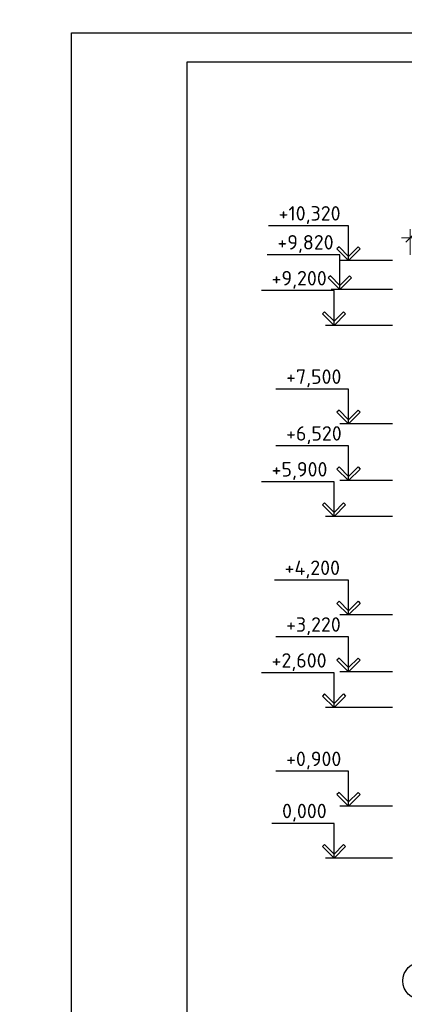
# Model space of a CAD drawing. Header units: millimetres. Extents: x 363306 to 7757304, y 1022887 to 1207196.
# Tile 265 of 656: x 1234815 to 1241455, y 1071903 to 1088906. Entities that reach past the tile are written whole.
import ezdxf

# ---------------------------------------------------------------- set-up
doc = ezdxf.new("R2010")
doc.units = ezdxf.units.MM
doc.layers.add('0 @ 100', color=7, linetype='Continuous')
doc.layers.add('O3SAD', color=1, linetype='Continuous')
doc.layers.add('PLAN', color=250, linetype='Continuous', lineweight=25)
doc.styles.add('Arial', font='arial.ttf')
doc.styles.add('iso', font='isocpeur.TTF')
doc.styles.get("Standard").update_dxf_attribs({"font": 'isocpeui.ttf'})
doc.styles.add('ГОСТ 2.304', font='isocpeui.ttf')
doc.dimstyles.new('Санжар', dxfattribs={"dimtxt": 240, "dimasz": 200, "dimexe": 200, "dimexo": 200, "dimgap": 50, "dimtad": 1, "dimdec": 0, "dimtxsty": 'Standard', "dimblk": 'OBLIQUE', "dimcen": 2.5, "dimdle": 200, "dimclrd": 152, "dimclre": 152, "dimclrt": 152, "dimadec": 0, "dimazin": 0, "dimtfac": 1, "dimtdec": 0, "dimtmove": 0, "dimatfit": 3, "dimldrblk": 'OBLIQUE', "dimfxl": 0, "dimlwd": 0, "dimlwe": 0, "dimarcsym": 0})

# ---------------------------------------------------------------- blocks, each defined once
blk = doc.blocks.new('_Oblique')
at = {"color": 0, "linetype": 'ByBlock', "lineweight": -2}
blk.add_line((-0.5, -0.5), (0.5, 0.5), dxfattribs=at)
blk = doc.blocks.new('*D899')
at = {"lineweight": 0, "transparency": 16777216}
for p, q in [((1241404, 1085140), (1243404, 1085140)), ((1241554, 1084847), (1241554, 1085290)), ((1243254, 1084647), (1243254, 1085290))]:
    blk.add_line(p, q, dxfattribs=at)
at = {"layer": 'Defpoints', "color": 0, "lineweight": 25, "transparency": 16777216}
for p in [(1243254, 1085140), (1241554, 1084747), (1243254, 1084547)]:
    blk.add_point(p, dxfattribs=at)
at = {"lineweight": 0, "transparency": 16777216, "xscale": 150, "yscale": 150, "zscale": 150, "rotation": 180}
blk.add_blockref('_Oblique', (1241554, 1085140), dxfattribs=at)
at = {"lineweight": 0, "transparency": 16777216, "xscale": 150, "yscale": 150, "zscale": 150}
blk.add_blockref('_Oblique', (1243254, 1085140), dxfattribs=at)
at = {"lineweight": 30, "transparency": 16777216, "insert": (1242404, 1085312), "char_height": 240, "attachment_point": 5, "bg_fill": 3, "box_fill_scale": 1.1, "bg_fill_color": 256, "bg_fill_true_color": 13158600, "bg_fill_transparency": 0}
blk.add_mtext('1700', dxfattribs=at)

msp = doc.modelspace()

# ---------------------------------------------------------------- linework, layer by layer
at = {"linetype": 'Continuous', "lineweight": 25, "ltscale": 100}
for p, q in [((1240328.271, 1084982.111, 0), (1240292.916, 1084946.756, 0)), ((1240492.916, 1084817.466, 0), (1240328.271, 1084982.111, 0)), ((1240492.916, 1084817.466, 0), (1240657.561, 1084982.111, 0)), ((1240657.561, 1084982.111, 0), (1240692.916, 1084946.756, 0)), ((1240292.916, 1084946.756, 0), (1240492.916, 1084746.756, 0)), ((1240692.916, 1084946.756, 0), (1240492.916, 1084746.756, 0)), ((1240492.916, 1084746.756, 0), (1240492.916, 1084817.466, 0)), ((1240492.916, 1084746.756, 0), (1240492.916, 1084817.466, 0)), ((1240178.271, 1084482.111, 0), (1240142.916, 1084446.756, 0)), ((1240142.916, 1084446.756, 0), (1240342.916, 1084246.756, 0)), ((1240342.916, 1084317.466, 0), (1240178.271, 1084482.111, 0)), ((1240342.916, 1084317.466, 0), (1240507.561, 1084482.111, 0)), ((1240542.916, 1084446.756, 0), (1240342.916, 1084246.756, 0)), ((1240507.561, 1084482.111, 0), (1240542.916, 1084446.756, 0)), ((1240342.916, 1084246.756, 0), (1240342.916, 1084317.466, 0)), ((1240342.916, 1084246.756, 0), (1240342.916, 1084317.466, 0)), ((1240077.565, 1083862.111, 0), (1240042.21, 1083826.756, 0)), ((1240042.21, 1083826.756, 0), (1240242.21, 1083626.756, 0)), ((1240242.21, 1083697.466, 0), (1240077.565, 1083862.111, 0)), ((1240242.21, 1083697.466, 0), (1240406.855, 1083862.111, 0)), ((1240442.21, 1083826.756, 0), (1240242.21, 1083626.756, 0)), ((1240406.855, 1083862.111, 0), (1240442.21, 1083826.756, 0)), ((1240242.21, 1083626.756, 0), (1240242.21, 1083697.466, 0)), ((1240242.21, 1083626.756, 0), (1240242.21, 1083697.466, 0)), ((1240328.271, 1082162.111, 0), (1240292.916, 1082126.756, 0)), ((1240292.916, 1082126.756, 0), (1240492.916, 1081926.756, 0)), ((1240492.916, 1081997.466, 0), (1240328.271, 1082162.111, 0)), ((1240492.916, 1081997.466, 0), (1240657.561, 1082162.111, 0)), ((1240692.916, 1082126.756, 0), (1240492.916, 1081926.756, 0)), ((1240657.561, 1082162.111, 0), (1240692.916, 1082126.756, 0)), ((1240492.916, 1081926.756, 0), (1240492.916, 1081997.466, 0)), ((1240492.916, 1081926.756, 0), (1240492.916, 1081997.466, 0)), ((1240328.271, 1081182.111, 0), (1240292.916, 1081146.756, 0)), ((1240292.916, 1081146.756, 0), (1240492.916, 1080946.756, 0)), ((1240492.916, 1081017.466, 0), (1240328.271, 1081182.111, 0)), ((1240492.916, 1081017.466, 0), (1240657.561, 1081182.111, 0)), ((1240692.916, 1081146.756, 0), (1240492.916, 1080946.756, 0)), ((1240657.561, 1081182.111, 0), (1240692.916, 1081146.756, 0)), ((1240492.916, 1080946.756, 0), (1240492.916, 1081017.466, 0)), ((1240492.916, 1080946.756, 0), (1240492.916, 1081017.466, 0)), ((1240077.565, 1080562.111, 0), (1240042.21, 1080526.756, 0)), ((1240242.21, 1080397.466, 0), (1240077.565, 1080562.111, 0)), ((1240242.21, 1080397.466, 0), (1240406.855, 1080562.111, 0)), ((1240406.855, 1080562.111, 0), (1240442.21, 1080526.756, 0)), ((1240042.21, 1080526.756, 0), (1240242.21, 1080326.756, 0)), ((1240442.21, 1080526.756, 0), (1240242.21, 1080326.756, 0)), ((1240242.21, 1080326.756, 0), (1240242.21, 1080397.466, 0)), ((1240242.21, 1080326.756, 0), (1240242.21, 1080397.466, 0)), ((1240328.271, 1078862.111, 0), (1240292.916, 1078826.756, 0)), ((1240492.916, 1078697.466, 0), (1240328.271, 1078862.111, 0)), ((1240492.916, 1078697.466, 0), (1240657.561, 1078862.111, 0)), ((1240657.561, 1078862.111, 0), (1240692.916, 1078826.756, 0)), ((1240292.916, 1078826.756, 0), (1240492.916, 1078626.756, 0)), ((1240692.916, 1078826.756, 0), (1240492.916, 1078626.756, 0)), ((1240492.916, 1078626.756, 0), (1240492.916, 1078697.466, 0)), ((1240492.916, 1078626.756, 0), (1240492.916, 1078697.466, 0)), ((1240328.271, 1077882.111, 0), (1240292.916, 1077846.756, 0)), ((1240292.916, 1077846.756, 0), (1240492.916, 1077646.756, 0)), ((1240492.916, 1077717.466, 0), (1240328.271, 1077882.111, 0)), ((1240492.916, 1077717.466, 0), (1240657.561, 1077882.111, 0)), ((1240692.916, 1077846.756, 0), (1240492.916, 1077646.756, 0)), ((1240657.561, 1077882.111, 0), (1240692.916, 1077846.756, 0)), ((1240492.916, 1077646.756, 0), (1240492.916, 1077717.466, 0)), ((1240492.916, 1077646.756, 0), (1240492.916, 1077717.466, 0)), ((1240077.565, 1077262.111, 0), (1240042.21, 1077226.756, 0)), ((1240042.21, 1077226.756, 0), (1240242.21, 1077026.756, 0)), ((1240242.21, 1077097.466, 0), (1240077.565, 1077262.111, 0)), ((1240242.21, 1077097.466, 0), (1240406.855, 1077262.111, 0)), ((1240442.21, 1077226.756, 0), (1240242.21, 1077026.756, 0)), ((1240406.855, 1077262.111, 0), (1240442.21, 1077226.756, 0)), ((1240242.21, 1077026.756, 0), (1240242.21, 1077097.466, 0)), ((1240242.21, 1077026.756, 0), (1240242.21, 1077097.466, 0)), ((1240328.271, 1075562.111, 0), (1240292.916, 1075526.756, 0)), ((1240292.916, 1075526.756, 0), (1240492.916, 1075326.756, 0)), ((1240492.916, 1075397.466, 0), (1240328.271, 1075562.111, 0)), ((1240492.916, 1075397.466, 0), (1240657.561, 1075562.111, 0)), ((1240692.916, 1075526.756, 0), (1240492.916, 1075326.756, 0)), ((1240657.561, 1075562.111, 0), (1240692.916, 1075526.756, 0)), ((1240492.916, 1075326.756, 0), (1240492.916, 1075397.466, 0)), ((1240492.916, 1075326.756, 0), (1240492.916, 1075397.466, 0)), ((1240077.565, 1074662.111, 0), (1240042.21, 1074626.756, 0)), ((1240042.21, 1074626.756, 0), (1240242.21, 1074426.756, 0)), ((1240242.21, 1074497.466, 0), (1240077.565, 1074662.111, 0)), ((1240242.21, 1074497.466, 0), (1240406.855, 1074662.111, 0)), ((1240442.21, 1074626.756, 0), (1240242.21, 1074426.756, 0)), ((1240406.855, 1074662.111, 0), (1240442.21, 1074626.756, 0)), ((1240242.21, 1074426.756, 0), (1240242.21, 1074497.466, 0)), ((1240242.21, 1074426.756, 0), (1240242.21, 1074497.466, 0))]:
    msp.add_line(p, q, dxfattribs=at)
at = {"linetype": 'Continuous', "lineweight": 25, "ltscale": 100, "elevation": 0}
for points in [[(1240492.916, 1085346.756), (1239109.734, 1085346.756)], [(1240492.916, 1084746.756), (1240492.916, 1085346.756)], [(1240342.916, 1084846.756), (1239089.09, 1084846.756)], [(1240342.916, 1084246.756), (1240342.916, 1084846.756)], [(1241253.583, 1084746.756), (1240342.916, 1084746.756)], [(1240242.21, 1084226.756), (1238988.384, 1084226.756)], [(1241253.583, 1084246.756), (1240192.916, 1084246.756)], [(1240242.21, 1083626.756), (1240242.21, 1084226.756)], [(1241253.583, 1083626.756), (1240092.21, 1083626.756)], [(1240492.916, 1082526.756), (1239239.09, 1082526.756)], [(1240492.916, 1081926.756), (1240492.916, 1082526.756)], [(1241253.583, 1081926.756), (1240342.916, 1081926.756)], [(1240492.916, 1081546.756), (1239239.09, 1081546.756)], [(1240492.916, 1080946.756), (1240492.916, 1081546.756)], [(1240242.21, 1080926.756), (1238988.384, 1080926.756)], [(1240242.21, 1080326.756), (1240242.21, 1080926.756)], [(1241253.583, 1080946.756), (1240342.916, 1080946.756)], [(1241253.583, 1080326.756), (1240092.21, 1080326.756)], [(1240492.916, 1079226.756), (1239213.333, 1079226.756)], [(1240492.916, 1078626.756), (1240492.916, 1079226.756)], [(1241253.583, 1078626.756), (1240342.916, 1078626.756)], [(1240492.916, 1078246.756), (1239239.09, 1078246.756)], [(1240492.916, 1077646.756), (1240492.916, 1078246.756)], [(1241253.583, 1077646.756), (1240342.916, 1077646.756)], [(1240242.21, 1077626.756), (1238988.384, 1077626.756)], [(1240242.21, 1077026.756), (1240242.21, 1077626.756)], [(1241253.583, 1077026.756), (1240092.21, 1077026.756)], [(1240492.916, 1075926.756), (1239239.09, 1075926.756)], [(1240492.916, 1075326.756), (1240492.916, 1075926.756)], [(1241253.583, 1075326.756), (1240342.916, 1075326.756)], [(1240242.21, 1075026.756), (1239169.634, 1075026.756)], [(1240242.21, 1074426.756), (1240242.21, 1075026.756)], [(1241253.583, 1074426.756), (1240092.21, 1074426.756)]]:
    msp.add_lwpolyline(points, dxfattribs=at)
at = {"layer": 'PLAN', "color": 158, "lineweight": 30}
msp.add_circle((1241754.271, 1072306.856, 0), 324.885, dxfattribs=at)

# ---------------------------------------------------------------- texts
at = {"color": 116, "lineweight": 0, "true_color": 0x136734, "insert": (883892.483, 1087785.858), "char_height": 500, "width": 18765.00851, "attachment_point": 1, "style": 'Arial'}
msp.add_mtext('\\pi1602.2;{\\fISOCPEUR|b0|i1|c204|p34;\\L\\C256;\\c0;План ленточного фундамента для перегородки }', dxfattribs=at)
at = {"linetype": 'Continuous', "lineweight": 25, "ltscale": 100, "char_height": 250, "attachment_point": 1}
for s, insert, width in [('\\fISOCPEUR|b0|i0|c0|p34;\\W1.0000000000;\\T1.0000000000;\\o\\l+10,320', (1239284.734, 1085686.756, 0), 1187.5), ('\\fISOCPEUR|b0|i0|c0|p34;\\W1.0000000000;\\T1.0000000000;\\o\\l+9,820', (1239264.09, 1085186.756, 0), 1062.5), ('\\fISOCPEUR|b0|i0|c0|p34;\\W1.0000000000;\\T1.0000000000;\\o\\l+9,200', (1239163.384, 1084566.756, 0), 1062.5), ('\\fISOCPEUR|b0|i0|c0|p34;\\W1.0000000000;\\T1.0000000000;\\o\\l+7,500', (1239414.09, 1082866.756, 0), 1062.5), ('\\fISOCPEUR|b0|i0|c0|p34;\\W1.0000000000;\\T1.0000000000;\\o\\l+6,520', (1239414.09, 1081886.756, 0), 1062.5), ('\\fISOCPEUR|b0|i0|c0|p34;\\W1.0000000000;\\T1.0000000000;\\o\\l+5,900', (1239163.384, 1081266.756, 0), 1062.5), ('\\fISOCPEUR|b0|i0|c0|p34;\\W1.0000000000;\\T1.0000000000;\\o\\l+4,200', (1239388.333, 1079566.756, 0), 1087.5), ('\\fISOCPEUR|b0|i0|c0|p34;\\W1.0000000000;\\T1.0000000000;\\o\\l+3,220', (1239414.09, 1078586.756, 0), 1062.5), ('\\fISOCPEUR|b0|i0|c0|p34;\\W1.0000000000;\\T1.0000000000;\\o\\l+2,600', (1239163.384, 1077966.756, 0), 1062.5), ('\\fISOCPEUR|b0|i0|c0|p34;\\W1.0000000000;\\T1.0000000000;\\o\\l+0,900', (1239414.09, 1076266.756, 0), 1062.5), ('\\fISOCPEUR|b0|i0|c0|p34;\\W1.0000000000;\\T1.0000000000;\\o\\l0,000', (1239344.634, 1075366.756, 0), 887.5)]:
    msp.add_mtext(s, dxfattribs=dict(at, insert=insert, width=width))
at = {"lineweight": 9, "attachment_point": 1, "style": 'iso'}
for s, insert, char_height, width in [('\\pi1764.372;{\\fISOCPEUR|b0|i1|c204|p34;Примерных вид для\\P\\pi488.236;стена монтажа (Газоблок)}', (954613.151, 1083015.009), 400, 9717.00309), ('\\pi1764.372;{\\fISOCPEUR|b0|i1|c204|p34;Примерных вид для\\P\\pi488.236;стена монтажа (Газоблок)}', (999613.151, 1083015.009), 400, 9717.00309), ('\\pi1764.372;{\\fISOCPEUR|b0|i1|c204|p34;Примерных вид для\\P\\pi488.236;стена монтажа (Газоблок)}', (1044613.151, 1083015.009), 400, 9717.00309), ('\\pi457.168;{\\LГоризонтальная} \\P\\pi1088.684;сетка ГС-1', (1226021.103, 1074406.224, 0), 300, 5098.88054), ('\\pi457.168;{\\LГоризонтальная} \\P\\pi1088.684;сетка ГС-1', (1135481.247, 1074142.755, 0), 300, 5098.88054)]:
    msp.add_mtext(s, dxfattribs=dict(at, insert=insert, char_height=char_height, width=width))
at = {"layer": '0 @ 100', "color": 7, "insert": (761996.908, 1075986.433), "char_height": 318.940213, "width": 19697.5359, "attachment_point": 4, "style": 'ГОСТ 2.304'}
msp.add_mtext('\\pi5457.36288;{\\fISOCPEUR|b1|i1|c204|p34;Характеристика участка строительства:\\P\\pi0;\\P}Расчетная зимняя температура воздух 15 °С.\\PСкоростной напор ветра   - 38кг/м2.\\PВес снегового покрова    - 50кг/м2.\\PКлассификация зданий по функциональной пожарной опасности - Ф 4.1 \\PКоэффициент надежности по назначению - 0.95\\P\\P^IПроектом разработано подъёмник для мало мобильных граждан населения грузоподъемностью 250 кг. скоростью 0,25 см/с. Двери шахт подъёмника противопожарные с пределом огнестойкости El 30. Подъёмники оборудованы кабинами габаритами 1500х1500 мм, ширина дверей кабины обеспечивает проезд инвалидной коляски. Для экстренных случаев подъёмник оснащен дополнительным аккумулятором и механическим спуском для безопасного спуска пассажира в нулевую отметку. Так же в дверях подъёмника установлены замки датчики которые открываются с ключевыми картами, чтобы открыть двери подъёмника.\\P^IС внешней и внутренней стороны наружных стен предусмотрено обшивка из аквапанелей толщиной 12,5мм с утеплением из минераловатной ваты на кварцевой основе, А =0,040 Вт/мС, толщиной 100мм. (по теплотехническому расчету). Наружная отделка из органическое стекло.\\P^IПодрядчик обязан предоставить заказчику сертификаты соответствия и пожарной безопасности на фасадную систему и все применяемые в данной системе материалы и изделия.\\PКонструкции, изделия и материалы применены по действующим стандартам, ТУ, сертификатам. На путях эвакуации используются отделочные материалы, соответствующие требованиям п. 5.25 ШНК 2.01.02-04.\\PОтделка стен с внутренней стороны окраска водоэмульсионными красками светлых тонов. Во внутренней и наружной отделке использованы современные отделочные материалы используемые на территории Республики Узбекистан.\\P^IКрыша - скатная из металлических профилированных листов с полимерными покрытиями с обеих сторон толщ.0,55мм по металлическим конструкциям.\\P^IПо периметру наружных стен устраивается бетонная отмостка. Бетон кл.В 7,5 шириной 1000 мм, толщиной 50 мм по гравийному основанию толщиной 100 мм -150 мм.\\P^IВсе строительно-монтажные работы вести согласно указаний соответствующих строительных норм и проекта производства работ (П.П.Р.) на основании ШНК 3.01.01 - 03 и КМК 3.01.02 - 00.', dxfattribs=at)

# ---------------------------------------------------------------- next in the draw order: dimensions: what is measured, and where the dimension line sits
at = {"color": 18, "lineweight": 30, "true_color": 0x000000}
dim = msp.add_linear_dim(base=(1243254.271, 1085140.208, 0), p1=(1241554.271, 1084746.756, 0), p2=(1243254.271, 1084546.756, 0), dimstyle='Санжар', override={"dimasz": 150, "dimexe": 150, "dimexo": 100, "dimdle": 150, "dimclrd": 256, "dimclre": 256, "dimclrt": 256, "dimtmove": 1, "dimfxl": 0.18, "dimtfill": 1, "dimarcsym": 2}, dxfattribs=at)
dim.commit()
dim.dimension.update_dxf_attribs({"geometry": '*D899', "text_midpoint": (1242404.271, 1085311.753, 0)})

# ---------------------------------------------------------------- next in the draw order: linework, layer by layer
at = {"lineweight": 30}
msp.add_lwpolyline([(1237706.348, 1088178.072), (1277206.348, 1088178.072), (1277206.348, 1059478.072), (1237706.348, 1059478.072)], close=True, dxfattribs=at)
at = {"layer": 'O3SAD', "color": 1}
msp.add_lwpolyline([(1235706.348, 1088678.072), (1277706.348, 1088678.072), (1277706.348, 1058978.072), (1235706.348, 1058978.072)], close=True, dxfattribs=at)

# ---------------------------------------------------------------- next in the draw order: texts
at = {"lineweight": 9, "char_height": 400, "width": 9717.00309, "attachment_point": 1, "style": 'iso'}
for insert in [(1179462.79, 1087508.085, 0), (1224462.79, 1087508.085, 0), (1134531.899, 1087474.922, 0)]:
    msp.add_mtext('\\pi1764.372;Примерных вид для\\P\\pi488.236;стена монтажа (Газоблок)', dxfattribs=dict(at, insert=insert))

doc.saveas('drawing.dxf')
